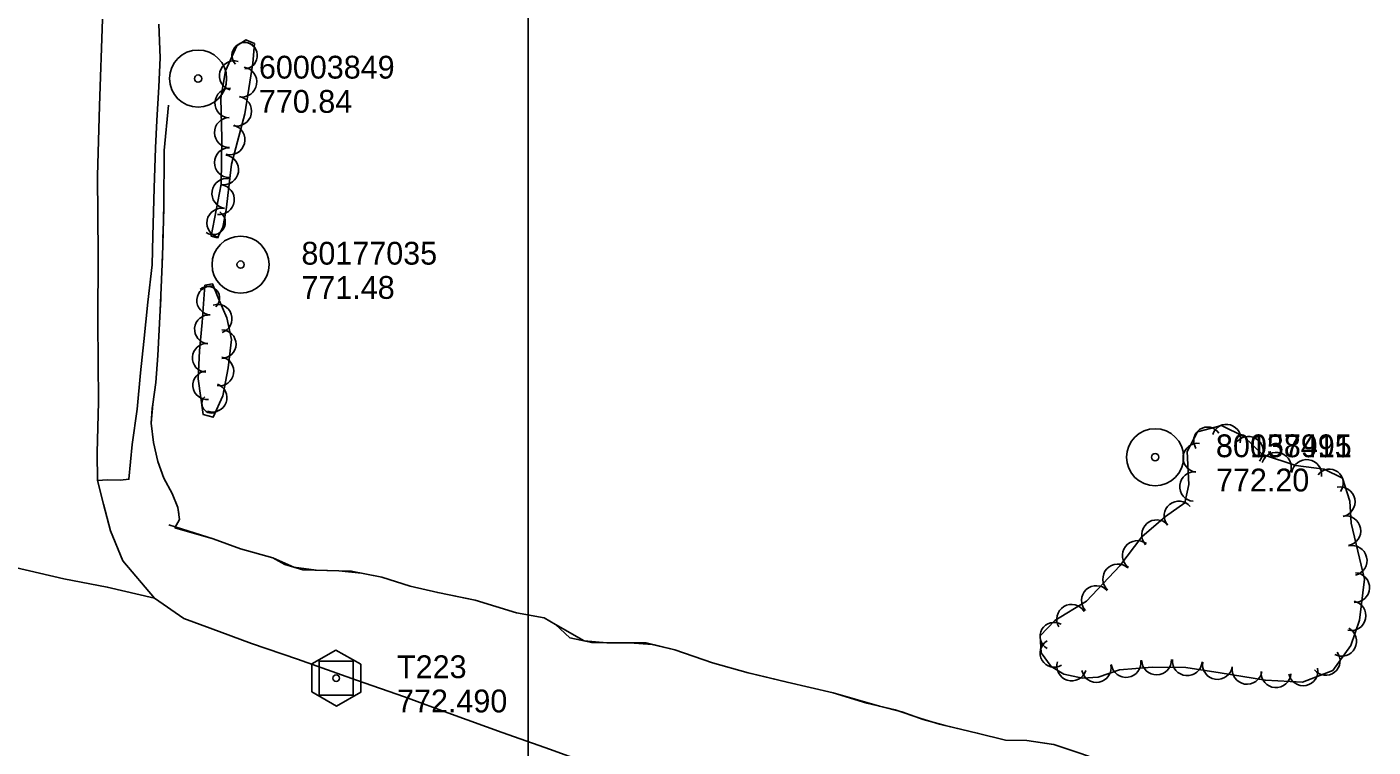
# Model space of a CAD drawing. Extents: x 591954 to 597000, y 198576 to 213500.
# Drawn here: x 594868.2 to 595222.2, y 204647.7 to 204837.2 of the extents above; entities that cross this region are included whole.
import ezdxf

# ---------------------------------------------------------------- set-up
doc = ezdxf.new("R2010")
doc.units = 0
for name, color, linetype in [('Level 10', 7, 'Continuous'), ('Level 11', 7, 'Continuous'), ('Level 17', 7, 'Continuous'), ('Level 18', 7, 'Continuous'), ('Level 19', 7, 'Continuous'), ('Level 5', 7, 'Continuous'), ('Level 6', 7, 'Continuous')]:
    doc.layers.add(name, color=color, linetype=linetype)

msp = doc.modelspace()

# ---------------------------------------------------------------- linework, layer by layer
at = {"layer": 'Level 10'}
for p, q in [((595000, 204500), (595000, 206500)), ((595000, 204500), (595000, 206500)), ((595000, 204000), (595000, 205500)), ((595000, 204000), (595000, 205500)), ((595000, 204000), (595000, 205500)), ((595000, 204000), (595000, 205500))]:
    msp.add_line(p, q, dxfattribs=at)
at = {"layer": 'Level 11'}
for points in [[(594813.15, 204710.92), (594822.56, 204707.65), (594839.75, 204701.9), (594851.52, 204698.7), (594861.17, 204696.14), (594865.03, 204695), (594877.91, 204691.98), (594889.3, 204689.83), (594901.73, 204686.92)], [(594916.36, 204678.96), (594909.41, 204681.56), (594901.73, 204686.92)], [(595224.97, 204586.04), (595210.37, 204589.77), (595193.43, 204594.13), (595177.84, 204598.22), (595158.18, 204603.13), (595141.83, 204607.31), (595125.55, 204611.39), (595105.88, 204616.5), (595088.67, 204620.86), (595074.21, 204624.5), (595060.97, 204627.89), (595049.61, 204631.71), (595033.55, 204637.19), (595019.8, 204641.98), (595005.86, 204647.05), (594993.12, 204651.53), (594979.84, 204656.41), (594967.44, 204660.94), (594954.87, 204665.35), (594939.32, 204670.85), (594927.26, 204674.99), (594916.36, 204678.96)]]:
    msp.add_lwpolyline(points, dxfattribs=at)
at = {"layer": 'Level 17'}
for points in [[(594901.73, 204686.92), (594893.41, 204696.73), (594890.11, 204704.61), (594888.3, 204711.58), (594886.7, 204717.83), (594886.65, 204725.11), (594886.97, 204738.52), (594886.82, 204759.59), (594886.91, 204777.18), (594886.74, 204797.99), (594887.27, 204816.36), (594888.08, 204839.18)], [(594902.88, 204837.85), (594903.25, 204829.05), (594902.84, 204821.43), (594902.35, 204812.52), (594902, 204805.35), (594901.59, 204794.78), (594901.26, 204782.24), (594901.07, 204774.61), (594900, 204764.73), (594898.9, 204754.43), (594898.06, 204746.14), (594897.16, 204736.6), (594895.82, 204727.35), (594894.97, 204718.18), (594892.74, 204717.95), (594889.39, 204717.99), (594886.7, 204717.83)]]:
    msp.add_lwpolyline(points, dxfattribs=at)
at = {"layer": 'Level 18'}
for points in [[(594916.64, 204782.14), (594918.28, 204781.71), (594919.73, 204784.49), (594920.56, 204789.03), (594921.99, 204801.09), (594925.49, 204814.31), (594927.54, 204827.65), (594928.01, 204832.76), (594925.76, 204833.73), (594923.38, 204832.21), (594920.39, 204825.61), (594919.2, 204818.38), (594919.45, 204807.78), (594919.28, 204795.78), (594916.64, 204782.14)], [(594914.93, 204769.2), (594914.27, 204759.38), (594913.53, 204751.93), (594913.17, 204744.58), (594914.54, 204735.17), (594917.17, 204734.47), (594919.67, 204740.11), (594921.1, 204747.51), (594921.94, 204754.96), (594920.73, 204760.6), (594918.45, 204765.92), (594916.95, 204769.61), (594914.93, 204769.2)], [(595138.55, 204681.06), (595134.68, 204677.02), (595134.92, 204672.55), (595137.53, 204668.9), (595140.87, 204666.94), (595145.81, 204665.89), (595149.92, 204666.08), (595155.52, 204668.03), (595164.14, 204668.72), (595172.96, 204668.69), (595182.01, 204667.29), (595193.92, 204665.3), (595203.66, 204664.81), (595211.61, 204667.89), (595216.37, 204674.43), (595218.7, 204681.1), (595220, 204691.87), (595216.51, 204706.61), (595216.16, 204712.4), (595214.17, 204718.44), (595209.35, 204720.86), (595201.9, 204721.75), (595193.11, 204724.71), (595188.2, 204729.45), (595182.4, 204732.33), (595176.05, 204730.63), (595173.34, 204725.45), (595173.79, 204716.77), (595172.75, 204711.95), (595167.64, 204708.35), (595161.44, 204703.04), (595155.59, 204695.39), (595146.84, 204686.11), (595138.55, 204681.06)]]:
    msp.add_lwpolyline(points, dxfattribs=at)
for centre, radius, start, end in [((594925.5, 204829.64), 3.42, 42.586, 222.5707), ((594925.22, 204829.62), 3.53, 274.1886, 94.1733), ((594922.68, 204824.33), 3.9, 74.3001, 254.2848), ((594924.69, 204822.65), 3.94, 261.2786, 81.2633), ((594921.54, 204817.12), 3.92, 87.5597, 267.5444), ((594923.32, 204815.01), 3.93, 258.4162, 78.4009), ((594921.43, 204809.38), 3.94, 90.6991, 270.6838), ((594921.55, 204807.47), 3.94, 255.1419, 75.1265), ((594921.42, 204801.45), 3.94, 89.1782, 269.1629), ((594919.89, 204799.57), 3.93, 261.0703, 81.055), ((594920.74, 204793.36), 3.93, 81.3203, 261.305), ((594918.76, 204791.74), 3.94, 262.5694, 82.554), ((594919.38, 204785.58), 3.89, 79.0571, 259.0418), ((594917.08, 204785.78), 3.26, 236.7983, 56.783), ((594916.65, 204765.2), 3.79, 86.1609, 266.1455), ((594915.77, 204765.82), 3.08, 311.5802, 131.5649), ((594918.34, 204760.39), 3.77, 288.4642, 108.4489), ((594916.05, 204757.61), 3.79, 84.8235, 264.8082), ((594919.43, 204753.71), 3.74, 269.7321, 89.7167), ((594915.47, 204750.12), 3.79, 86.3874, 266.3721), ((594918.8, 204746.55), 3.78, 260.5453, 80.53), ((594915.59, 204742.9), 3.77, 95.5679, 275.5526), ((594917, 204739.62), 3.76, 250.2586, 70.2433), ((594916.72, 204738.12), 2.53, 135.3765, 315.3612), ((595183.65, 204728.87), 3.76, 342.7446, 162.7293), ((595178.67, 204728.29), 3.62, 33.4408, 213.4255), ((595189.43, 204725.53), 3.9, 318.953, 138.9377), ((595176.08, 204723.84), 3.81, 82.4031, 262.3878), ((595196.78, 204721.3), 3.94, 341.3793, 161.364), ((595204.77, 204719.42), 3.93, 352.0385, 172.0232), ((595175.28, 204716.25), 3.9, 84.6982, 264.6829), ((595210.72, 204717.15), 3.68, 322.9447, 142.9293), ((595213.59, 204712.24), 3.9, 281.5178, 101.5024), ((595171.15, 204708.56), 3.86, 39.0072, 218.9918), ((595165.31, 204703.56), 3.93, 41.617, 221.6016), ((595215.07, 204704.6), 3.92, 280.5241, 100.5088), ((595160.26, 204698.11), 3.94, 52.6441, 232.6288), ((595216.71, 204696.81), 3.94, 283.3341, 103.3187), ((595155.09, 204691.94), 3.93, 47.4654, 227.4501), ((595217.4, 204689.66), 3.9, 267.2929, 87.2776), ((595149.45, 204686.27), 3.91, 42.9345, 222.9192), ((595142.93, 204681.35), 3.89, 31.3894, 211.3741), ((595216.43, 204682.27), 3.91, 258.007, 77.9917), ((595138.31, 204676.86), 3.67, 59.8643, 239.849), ((595138.39, 204672.45), 3.73, 120.8396, 300.8243), ((595214, 204675.54), 3.89, 242.0668, 62.0515), ((595209.78, 204670.38), 3.78, 217.9658, 37.9505), ((595142.94, 204669.01), 3.88, 162.3377, 342.3224), ((595149.46, 204668.64), 3.89, 191.0377, 11.0224), ((595157.25, 204669.97), 3.91, 188.2103, 8.195), ((595165.29, 204670.66), 3.93, 181.4724, 1.457), ((595173.36, 204670.43), 3.92, 175.2495, 355.2342), ((595181.31, 204669.47), 3.94, 170.9643, 350.9489), ((595189.09, 204668.2), 3.94, 170.507, 350.4917), ((595203.85, 204667.71), 3.85, 191.4562, 11.4408), ((595196.7, 204667.3), 3.93, 176.0036, 355.9882)]:
    msp.add_arc(centre, radius, start, end, dxfattribs=at)
at = {"layer": 'Level 19'}
for p, q in [((594944.23, 204694.24), (594938.33, 204695.05)), ((594950.23, 204694.1), (594944.23, 204694.24)), ((594956.17, 204693.49), (594950.23, 204694.1)), ((595020.7, 204675.18), (595014.75, 204675.64)), ((595026.7, 204675.15), (595020.7, 204675.18)), ((595032.65, 204674.71), (595026.7, 204675.15)), ((595098.24, 204656.96), (595092.44, 204658.49)), ((595103.92, 204655.02), (595098.24, 204656.96)), ((595109.68, 204653.38), (595103.92, 204655.02))]:
    msp.add_line(p, q, dxfattribs=at)
for points in [[(594905.39, 204816.59), (594904.28, 204804.68), (594904.13, 204789.58), (594903.79, 204776.75), (594903.24, 204762.53), (594902.58, 204750.76), (594902.1, 204743.64), (594901.24, 204737.95), (594900.8, 204732.94), (594901.44, 204727.87), (594902.58, 204722.87), (594904.13, 204718.46), (594906.32, 204714.41), (594907.84, 204710.75), (594908.31, 204707.62), (594907.07, 204705.38)], [(594904.08, 204787.64), (594904.13, 204789.58), (594904.28, 204804.68), (594905.39, 204816.59)], [(594903.92, 204781.64), (594903.97, 204783.64)], [(594903.75, 204775.65), (594903.79, 204776.75), (594903.82, 204777.64)], [(594903.52, 204769.65), (594903.6, 204771.65)], [(594901.14, 204736.76), (594901.24, 204737.95), (594902.1, 204743.64), (594902.58, 204750.76), (594903.24, 204762.53), (594903.36, 204765.65)], [(594908.09, 204709.08), (594907.84, 204710.75), (594906.32, 204714.41), (594904.13, 204718.46), (594902.58, 204722.87), (594901.44, 204727.87), (594900.8, 204732.94), (594901.14, 204736.76)], [(594938.33, 204695.05), (594932.82, 204697.48), (594924.3, 204699.89), (594917.13, 204702.5), (594905.49, 204706.16)], [(594907.09, 204705.41), (594907.07, 204705.38)], [(594907.07, 204705.38), (594917.13, 204702.5), (594924.3, 204699.89), (594932.82, 204697.48), (594936.04, 204695.73), (594940.69, 204694.35), (594947.02, 204694.15), (594953.48, 204694.04), (594961.53, 204692.38), (594968.97, 204690.01), (594976.23, 204688.38), (594986.04, 204686.38), (594996.96, 204683.05), (595004.23, 204681.76), (595007.21, 204679.96), (595010.98, 204676.49), (595016.72, 204675.19), (595022.98, 204675.18), (595031.01, 204675.11), (595038.62, 204673.27), (595048.45, 204669.86), (595057.89, 204667.24), (595068.11, 204664.78), (595080.25, 204661.95), (595089.11, 204659.27), (595096.56, 204657.53), (595103.28, 204655.21), (595108.19, 204653.73), (595118.11, 204651.39), (595125.59, 204649.53), (595131.12, 204649.43), (595138.24, 204648.39), (595145.06, 204646.16)], [(594984.34, 204686.72), (594976.23, 204688.38), (594968.97, 204690.01), (594961.53, 204692.38), (594956.17, 204693.49)], [(595014.75, 204675.64), (595007.21, 204679.96), (595004.23, 204681.76), (594996.96, 204683.05), (594986.04, 204686.38), (594984.34, 204686.72)], [(595060.47, 204666.62), (595057.89, 204667.24), (595048.45, 204669.86), (595038.62, 204673.27), (595032.65, 204674.71)], [(595092.44, 204658.49), (595080.25, 204661.95), (595068.11, 204664.78), (595060.47, 204666.62)], [(595138.15, 204648.4), (595131.12, 204649.43), (595125.59, 204649.53), (595118.11, 204651.39), (595109.68, 204653.38)], [(595170.08, 204640.57), (595160.56, 204642.13), (595152.79, 204643.4), (595145.06, 204646.16), (595138.24, 204648.39), (595138.15, 204648.4)]]:
    msp.add_lwpolyline(points, dxfattribs=at)
at = {"layer": 'Level 5'}
for points in [[(594943.1, 204669.61), (594943.1, 204662.22), (594949.56, 204658.49), (594955.95, 204662.16), (594955.95, 204669.49), (594949.43, 204673.21)], [(594943.1, 204669.61), (594943.1, 204662.22), (594949.56, 204658.49), (594955.95, 204662.16), (594955.95, 204669.49), (594949.43, 204673.21)], [(594943.1, 204669.61), (594943.1, 204662.22), (594949.56, 204658.49), (594955.95, 204662.16), (594955.95, 204669.49), (594949.43, 204673.21)], [(594943.1, 204669.61), (594943.1, 204662.22), (594949.56, 204658.49), (594955.95, 204662.16), (594955.95, 204669.49), (594949.43, 204673.21)], [(594943.1, 204669.61), (594943.1, 204662.22), (594949.56, 204658.49), (594955.95, 204662.16), (594955.95, 204669.49), (594949.43, 204673.21)], [(594945.01, 204661.35), (594945.01, 204670.35), (594954.01, 204670.35), (594954.01, 204661.35)], [(594945.01, 204661.35), (594945.01, 204670.35), (594954.01, 204670.35), (594954.01, 204661.35)], [(594945.01, 204661.35), (594945.01, 204670.35), (594954.01, 204670.35), (594954.01, 204661.35)], [(594945.01, 204661.35), (594945.01, 204670.35), (594954.01, 204670.35), (594954.01, 204661.35)], [(594945.01, 204661.35), (594945.01, 204670.35), (594954.01, 204670.35), (594954.01, 204661.35)]]:
    msp.add_lwpolyline(points, close=True, dxfattribs=at)
msp.add_circle((594949.51, 204665.85), 0.871, dxfattribs=at)
msp.add_circle((594949.51, 204665.85), 0.871, dxfattribs=at)
msp.add_circle((594949.51, 204665.85), 0.871, dxfattribs=at)
msp.add_circle((594949.51, 204665.85), 0.871, dxfattribs=at)
msp.add_circle((594949.51, 204665.85), 0.871, dxfattribs=at)
at = {"layer": 'Level 6'}
for centre, radius in [((594913.18, 204823.57), 7.5), ((594913.18, 204823.57), 7.5), ((594913.18, 204823.57), 7.5), ((594913.18, 204823.57), 7.5), ((594913.18, 204823.57), 7.5), ((594913.18, 204823.57), 0.96), ((594913.18, 204823.57), 0.96), ((594913.18, 204823.57), 0.96), ((594913.18, 204823.57), 0.96), ((594913.18, 204823.57), 0.96), ((594924.36, 204774.63), 7.5), ((594924.36, 204774.63), 7.5), ((594924.36, 204774.63), 7.5), ((594924.36, 204774.63), 7.5), ((594924.36, 204774.63), 7.5), ((594924.36, 204774.63), 0.96), ((594924.36, 204774.63), 0.96), ((594924.36, 204774.63), 0.96), ((594924.36, 204774.63), 0.96), ((594924.36, 204774.63), 0.96), ((595164.91, 204723.97), 7.5), ((595164.91, 204723.97), 7.5), ((595164.91, 204723.97), 7.5), ((595164.91, 204723.97), 7.5), ((595164.91, 204723.97), 7.5), ((595164.91, 204723.97), 7.5), ((595164.91, 204723.97), 7.5), ((595164.91, 204723.97), 7.5), ((595164.91, 204723.97), 7.5), ((595164.91, 204723.97), 7.5), ((595164.91, 204723.97), 0.96), ((595164.91, 204723.97), 0.96), ((595164.91, 204723.97), 0.96), ((595164.91, 204723.97), 0.96), ((595164.91, 204723.97), 0.96), ((595164.91, 204723.97), 0.96), ((595164.91, 204723.97), 0.96), ((595164.91, 204723.97), 0.96), ((595164.91, 204723.97), 0.96), ((595164.91, 204723.97), 0.96)]:
    msp.add_circle(centre, radius, dxfattribs=at)

# ---------------------------------------------------------------- texts
at = {"layer": 'Level 5'}
for s, p in [('T223', (594965.51, 204665.85)), ('T223', (594965.51, 204665.85)), ('T223', (594965.51, 204665.85)), ('T223', (594965.51, 204665.85)), ('T223', (594965.51, 204665.85)), ('772.490', (594965.51, 204656.85)), ('772.490', (594965.51, 204656.85)), ('772.490', (594965.51, 204656.85)), ('772.490', (594965.51, 204656.85)), ('772.490', (594965.51, 204656.85))]:
    msp.add_text(s, height=6, dxfattribs=at).set_placement(p)
at = {"layer": 'Level 6'}
for s, p in [('60003849', (594929.18, 204823.57)), ('60003849', (594929.18, 204823.57)), ('60003849', (594929.18, 204823.57)), ('60003849', (594929.18, 204823.57)), ('60003849', (594929.18, 204823.57)), ('770.84', (594929.18, 204814.57)), ('770.84', (594929.18, 204814.57)), ('770.84', (594929.18, 204814.57)), ('770.84', (594929.18, 204814.57)), ('770.84', (594929.18, 204814.57)), ('80177035', (594940.36, 204774.63)), ('80177035', (594940.36, 204774.63)), ('80177035', (594940.36, 204774.63)), ('80177035', (594940.36, 204774.63)), ('80177035', (594940.36, 204774.63)), ('771.48', (594940.36, 204765.63)), ('771.48', (594940.36, 204765.63)), ('771.48', (594940.36, 204765.63)), ('771.48', (594940.36, 204765.63)), ('771.48', (594940.36, 204765.63)), ('30057491', (595180.91, 204723.97)), ('30057491', (595180.91, 204723.97)), ('30057491', (595180.91, 204723.97)), ('30057491', (595180.91, 204723.97)), ('30057491', (595180.91, 204723.97)), ('80138915', (595180.91, 204723.97)), ('80138915', (595180.91, 204723.97)), ('80138915', (595180.91, 204723.97)), ('80138915', (595180.91, 204723.97)), ('80138915', (595180.91, 204723.97)), ('772.20', (595180.91, 204714.97)), ('772.20', (595180.91, 204714.97)), ('772.20', (595180.91, 204714.97)), ('772.20', (595180.91, 204714.97)), ('772.20', (595180.91, 204714.97)), ('772.20', (595180.91, 204714.97)), ('772.20', (595180.91, 204714.97)), ('772.20', (595180.91, 204714.97)), ('772.20', (595180.91, 204714.97)), ('772.20', (595180.91, 204714.97))]:
    msp.add_text(s, height=6, dxfattribs=at).set_placement(p)

doc.saveas('drawing.dxf')
